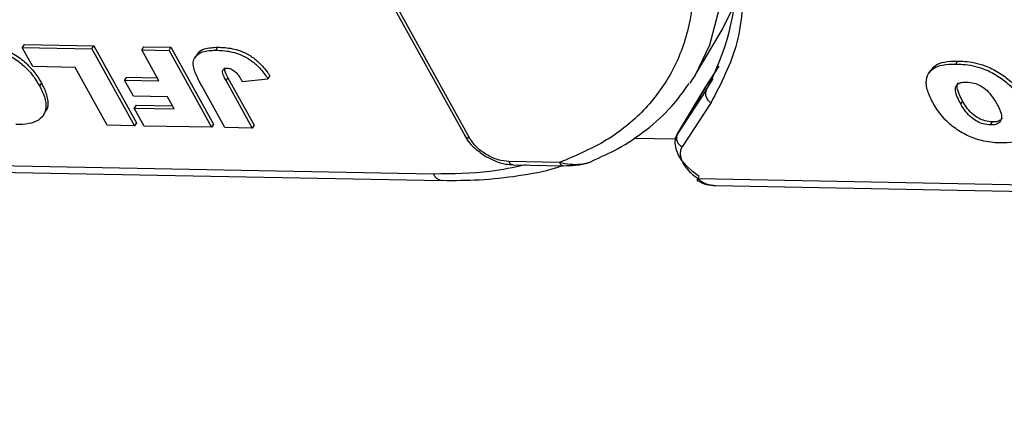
# Model space of a CAD drawing. Header units: millimetres. Extents: x 8853 to 11418, y 45 to 1005.
# Tile 261 of 278: x 11060 to 11096, y 668 to 683. Entities that reach past the tile are written whole.
import ezdxf

# ---------------------------------------------------------------- set-up
doc = ezdxf.new("R2010")
doc.units = ezdxf.units.MM
doc.linetypes.add('PHANTOM2', pattern=[31.75, 15.875, -3.175, 3.175, -3.175, 3.175, -3.175])

msp = doc.modelspace()

# ---------------------------------------------------------------- linework, layer by layer
at = {"color": 7, "linetype": 'Continuous', "lineweight": 25}
for p, q in [((11072.22, 685.774), (11076.229, 678.521)), ((11076.41, 678.434), (11072.354, 685.773)), ((11085.798, 682.451), (11086.336, 683.566)), ((11084.786, 680.773), (11085.798, 682.451)), ((11059.867, 681.904), (11059.799, 681.792)), ((11059.799, 681.792), (11062.386, 681.744)), ((11060.189, 681.087), (11059.799, 681.792)), ((11059.867, 681.904), (11062.454, 681.856)), ((11062.386, 681.744), (11062.454, 681.856)), ((11062.386, 681.744), (11063.966, 678.886)), ((11062.454, 681.856), (11064.034, 678.998)), ((11064.3, 681.822), (11064.232, 681.71)), ((11064.868, 680.559), (11064.232, 681.71)), ((11064.232, 681.71), (11065.25, 681.691)), ((11064.3, 681.822), (11065.318, 681.803)), ((11065.25, 681.691), (11065.318, 681.803)), ((11065.318, 681.803), (11066.898, 678.944)), ((11067.053, 681.807), (11066.986, 681.695)), ((11065.25, 681.691), (11066.83, 678.832)), ((11066.278, 681.527), (11066.21, 681.415)), ((11061.758, 681.058), (11060.189, 681.087)), ((11062.948, 678.905), (11061.758, 681.058)), ((11085.179, 680.325), (11085.685, 681.102)), ((11094.47, 681.183), (11094.537, 681.295)), ((11063.664, 680.695), (11063.596, 680.583)), ((11063.664, 680.695), (11064.805, 680.673)), ((11067.37, 680.554), (11067.437, 680.666)), ((11067.437, 680.666), (11068.404, 678.916)), ((11067.966, 680.538), (11068.918, 680.638)), ((11068.986, 680.75), (11068.918, 680.638)), ((11085.207, 680.239), (11085.455, 680.65)), ((11093.526, 680.939), (11093.459, 680.827)), ((11060.506, 680.48), (11060.439, 680.368)), ((11063.925, 679.989), (11063.596, 680.583)), ((11063.596, 680.583), (11064.868, 680.559)), ((11067.319, 678.823), (11066.464, 680.37)), ((11067.37, 680.554), (11068.337, 678.804)), ((11085.169, 680.309), (11084.124, 678.575)), ((11084.134, 678.59), (11085.179, 680.325)), ((11085.207, 680.239), (11084.134, 678.59)), ((11085.169, 680.309), (11085.179, 680.325)), ((11065.197, 679.965), (11063.925, 679.989)), ((11065.443, 679.52), (11065.197, 679.965)), ((11064.026, 679.659), (11063.959, 679.547)), ((11064.328, 678.879), (11063.959, 679.547)), ((11063.959, 679.547), (11065.443, 679.52)), ((11064.026, 679.659), (11065.38, 679.634)), ((11085.379, 679.749), (11084.305, 678.1)), ((11094.657, 679.692), (11094.724, 679.804)), ((11060.593, 679.301), (11060.661, 679.413)), ((11063.966, 678.886), (11062.948, 678.905)), ((11064.034, 678.998), (11063.966, 678.886)), ((11066.83, 678.832), (11064.328, 678.879)), ((11066.898, 678.944), (11066.83, 678.832)), ((11068.337, 678.804), (11067.319, 678.823)), ((11068.404, 678.916), (11068.337, 678.804)), ((11095.764, 678.918), (11095.832, 679.03)), ((11082.501, 678.427), (11084.056, 678.398)), ((11084.124, 678.575), (11084.134, 678.59)), ((11075.072, 677.094), (11048.34, 677.593)), ((11048.972, 677.346), (11075.394, 676.854)), ((11079.754, 677.523), (11077.864, 677.559)), ((11078.025, 677.438), (11079.915, 677.403)), ((11111.643, 676.413), (11084.912, 676.911)), ((11085.544, 676.665), (11111.965, 676.173))]:
    msp.add_line(p, q, dxfattribs=at)
at = {"color": 7, "linetype": 'Continuous', "lineweight": 25, "flags": 128}
for points in [[(11066.697, 704.155), (11068.935, 703.339), (11071.154, 702.337), (11073.319, 701.163), (11075.398, 699.836), (11077.359, 698.377), (11079.173, 696.806), (11080.811, 695.148), (11082.249, 693.429), (11083.464, 691.674), (11084.439, 689.91), (11085.159, 688.164), (11085.611, 686.463), (11085.791, 684.832), (11085.694, 683.297), (11085.322, 681.881), (11084.786, 680.773)], [(11084.786, 680.773), (11084.682, 680.605), (11084.592, 680.468)], [(11084.942, 677.005), (11084.696, 677.184), (11084.48, 677.384), (11084.301, 677.598), (11084.165, 677.817), (11084.079, 678.033), (11084.044, 678.239), (11084.063, 678.427), (11084.124, 678.575)], [(11084.912, 676.911), (11084.888, 676.88), (11084.872, 676.861), (11084.863, 676.855), (11084.863, 676.861), (11084.872, 676.881), (11084.888, 676.912), (11084.912, 676.954), (11084.942, 677.005)]]:
    msp.add_lwpolyline(points, dxfattribs=at)
at = {"color": 7, "linetype": 'Continuous', "lineweight": 25}
for centre, radius, start, end in [((11076.851, 684.775), 9.508, 331.5046, 26.4956), ((11085.547, 680.083), 0.374, 155.3138, 243.2733), ((11076.394, 678.635), 0.201, 214.6245, 274.5551), ((11084.473, 678.434), 0.374, 155.3138, 243.2733), ((11078.046, 677.635), 0.197, 202.6309, 263.9164), ((11079.939, 677.603), 0.201, 203.3104, 263.2193), ((11075.442, 677.254), 0.403, 203.3478, 262.7917)]:
    msp.add_arc(centre, radius, start, end, dxfattribs=at)
at = {"color": 3, "linetype": 'PHANTOM2', "lineweight": 9, "ltscale": 0.5}
msp.add_spline([(11057.508, 766.982), (11062.954, 740.533), (11038.89, 700.431), (11046.909, 668.349)], degree=3, dxfattribs=at)
at = {"color": 7, "linetype": 'Continuous', "lineweight": 25}
for points, knots in [([(11082.993, 690.244), (11083.331, 689.573), (11084.021, 688.206), (11084.599, 686.18), (11084.804, 684.209), (11084.573, 682.369), (11083.918, 680.731), (11082.861, 679.356), (11081.487, 678.254), (11080.325, 677.764), (11079.754, 677.523)], [0, 0, 0, 0, 0.1198431, 0.2439998, 0.3712085, 0.5, 0.6287915, 0.7560002, 0.8801569, 1, 1, 1, 1]), ([(11085.667, 688.212), (11085.772, 687.982), (11086.342, 686.738), (11086.632, 684.594), (11086.512, 681.92), (11085.754, 680.468), (11085.379, 679.749)], [0, 0, 0, 0, 0.070718, 0.38258, 0.694442, 1, 1, 1, 1]), ([(11057.898, 681.865), (11057.986, 681.861), (11058.307, 681.849), (11058.832, 681.752), (11059.428, 681.457), (11059.89, 681.108), (11060.224, 680.728), (11060.375, 680.475), (11060.439, 680.368)], [0, 0, 0, 0, 0.095574, 0.349117, 0.516447, 0.683176, 0.865288, 1, 1, 1, 1]), ([(11057.966, 681.977), (11058.054, 681.973), (11058.375, 681.961), (11058.899, 681.864), (11059.495, 681.569), (11059.958, 681.22), (11060.292, 680.84), (11060.442, 680.587), (11060.506, 680.48)], [0, 0, 0, 0, 0.095574, 0.349117, 0.516447, 0.683176, 0.865288, 1, 1, 1, 1]), ([(11066.29, 681.52), (11066.304, 681.549), (11066.355, 681.652), (11066.595, 681.785), (11066.881, 681.799), (11067.053, 681.807)], [0, 0, 0, 0, 0.132075, 0.476711, 1, 1, 1, 1]), ([(11067.053, 681.807), (11067.141, 681.804), (11067.407, 681.794), (11067.82, 681.722), (11068.264, 681.506), (11068.628, 681.224), (11068.851, 680.957), (11068.962, 680.786), (11068.986, 680.75)], [0, 0, 0, 0, 0.128183, 0.387536, 0.549691, 0.711944, 0.938522, 1, 1, 1, 1]), ([(11066.464, 680.37), (11066.423, 680.446), (11066.302, 680.672), (11066.158, 680.991), (11066.135, 681.305), (11066.26, 681.508), (11066.521, 681.677), (11066.811, 681.688), (11066.986, 681.695)], [0, 0, 0, 0, 0.11362, 0.335894, 0.475067, 0.614217, 0.767404, 1, 1, 1, 1]), ([(11066.986, 681.695), (11067.073, 681.692), (11067.339, 681.682), (11067.753, 681.61), (11068.197, 681.394), (11068.56, 681.112), (11068.783, 680.845), (11068.895, 680.674), (11068.918, 680.638)], [0, 0, 0, 0, 0.128183, 0.387536, 0.549691, 0.711944, 0.938522, 1, 1, 1, 1]), ([(11067.37, 680.554), (11067.33, 680.63), (11067.271, 680.743), (11067.233, 680.879), (11067.24, 680.955), (11067.277, 681.002), (11067.335, 681.024), (11067.383, 681.025), (11067.405, 681.026)], [0, 0, 0, 0, 0.372716, 0.548628, 0.683692, 0.793503, 0.903383, 1, 1, 1, 1]), ([(11067.307, 681.04), (11067.308, 681.011), (11067.31, 680.895), (11067.383, 680.764), (11067.437, 680.666)], [0, 0, 0, 0, 0.252154, 1, 1, 1, 1]), ([(11067.405, 681.026), (11067.424, 681.025), (11067.458, 681.023), (11067.513, 681.012), (11067.551, 680.997), (11067.573, 680.987), (11067.576, 680.985)], [0, 0, 0, 0, 0.364246, 0.622323, 0.945339, 1, 1, 1, 1]), ([(11067.576, 680.985), (11067.622, 680.956), (11067.714, 680.897), (11067.816, 680.78), (11067.895, 680.661), (11067.943, 680.579), (11067.966, 680.538)], [0, 0, 0, 0, 0.2432379, 0.4865679, 0.7421142, 1, 1, 1, 1]), ([(11093.631, 679.726), (11093.591, 679.802), (11093.47, 680.032), (11093.349, 680.396), (11093.39, 680.767), (11093.608, 681.026), (11093.98, 681.172), (11094.3, 681.179), (11094.47, 681.183)], [0, 0, 0, 0, 0.096763, 0.291773, 0.464613, 0.63772, 0.807851, 1, 1, 1, 1]), ([(11093.542, 680.928), (11093.588, 680.997), (11093.694, 681.157), (11094.052, 681.281), (11094.369, 681.29), (11094.537, 681.295)], [0, 0, 0, 0, 0.262587, 0.608884, 1, 1, 1, 1]), ([(11094.47, 681.183), (11094.558, 681.18), (11094.879, 681.168), (11095.404, 681.071), (11095.999, 680.776), (11096.462, 680.427), (11096.796, 680.047), (11096.946, 679.794), (11097.01, 679.686)], [0, 0, 0, 0, 0.095574, 0.349117, 0.516447, 0.683176, 0.865288, 1, 1, 1, 1]), ([(11094.537, 681.295), (11094.625, 681.292), (11094.946, 681.28), (11095.471, 681.182), (11096.067, 680.887), (11096.529, 680.539), (11096.863, 680.159), (11097.014, 679.906), (11097.078, 679.798)], [0, 0, 0, 0, 0.095574, 0.349117, 0.516447, 0.683176, 0.865288, 1, 1, 1, 1]), ([(11060.439, 680.368), (11060.478, 680.292), (11060.598, 680.062), (11060.703, 679.7), (11060.65, 679.334), (11060.42, 679.083), (11060.043, 678.944), (11059.726, 678.935), (11059.559, 678.931)], [0, 0, 0, 0, 0.096905, 0.2924998, 0.46579, 0.6391935, 0.8106455, 1, 1, 1, 1]), ([(11060.506, 680.48), (11060.546, 680.403), (11060.667, 680.173), (11060.76, 679.819), (11060.754, 679.529), (11060.663, 679.434), (11060.65, 679.421)], [0, 0, 0, 0, 0.195837, 0.591117, 0.941322, 1, 1, 1, 1]), ([(11080.952, 677.576), (11081.277, 677.721), (11082.011, 678.048), (11083.001, 678.729), (11083.905, 679.532), (11084.355, 680.162), (11084.562, 680.453)], [0, 0, 0, 0, 0.21541, 0.486398, 0.762981, 1, 1, 1, 1]), ([(11094.657, 679.692), (11094.617, 679.768), (11094.528, 679.938), (11094.45, 680.163), (11094.458, 680.346), (11094.548, 680.453), (11094.693, 680.509), (11094.813, 680.513), (11094.873, 680.514)], [0, 0, 0, 0, 0.195594, 0.436127, 0.579848, 0.724086, 0.864207, 1, 1, 1, 1]), ([(11094.724, 679.804), (11094.684, 679.881), (11094.594, 680.051), (11094.523, 680.271), (11094.515, 680.429), (11094.556, 680.473), (11094.565, 680.483)], [0, 0, 0, 0, 0.314131, 0.700434, 0.931255, 1, 1, 1, 1]), ([(11094.873, 680.514), (11094.965, 680.506), (11095.127, 680.492), (11095.377, 680.387), (11095.6, 680.235), (11095.818, 679.999), (11095.928, 679.814), (11095.993, 679.705)], [0, 0, 0, 0, 0.204761, 0.357913, 0.511037, 0.711107, 1, 1, 1, 1]), ([(11096.131, 678.25), (11096.043, 678.253), (11095.733, 678.265), (11095.221, 678.37), (11094.633, 678.648), (11094.147, 679.015), (11093.825, 679.394), (11093.68, 679.642), (11093.631, 679.726)], [0, 0, 0, 0, 0.097263, 0.341984, 0.513045, 0.684302, 0.89238, 1, 1, 1, 1]), ([(11095.764, 678.918), (11095.672, 678.926), (11095.508, 678.939), (11095.253, 679.046), (11095.023, 679.201), (11094.815, 679.427), (11094.713, 679.598), (11094.657, 679.692)], [0, 0, 0, 0, 0.209846, 0.372333, 0.535081, 0.742489, 1, 1, 1, 1]), ([(11095.832, 679.03), (11095.739, 679.037), (11095.576, 679.051), (11095.32, 679.158), (11095.09, 679.313), (11094.883, 679.538), (11094.781, 679.709), (11094.724, 679.804)], [0, 0, 0, 0, 0.209846, 0.372333, 0.535081, 0.742489, 1, 1, 1, 1]), ([(11095.993, 679.705), (11096.032, 679.629), (11096.12, 679.46), (11096.186, 679.234), (11096.147, 679.06), (11096.039, 678.959), (11095.898, 678.919), (11095.798, 678.918), (11095.764, 678.918)], [0, 0, 0, 0, 0.203596, 0.451902, 0.607587, 0.763348, 0.919516, 1, 1, 1, 1]), ([(11097.01, 679.686), (11097.05, 679.61), (11097.17, 679.38), (11097.275, 679.019), (11097.221, 678.652), (11096.992, 678.401), (11096.615, 678.262), (11096.297, 678.254), (11096.131, 678.25)], [0, 0, 0, 0, 0.096905, 0.2924998, 0.46579, 0.6391935, 0.8106455, 1, 1, 1, 1]), ([(11096.197, 679.175), (11096.168, 679.14), (11096.107, 679.068), (11095.965, 679.032), (11095.865, 679.03), (11095.832, 679.03)], [0, 0, 0, 0, 0.385954, 0.791166, 1, 1, 1, 1]), ([(11076.237, 678.522), (11076.26, 678.477), (11076.331, 678.339), (11076.567, 678.063), (11076.829, 677.877), (11076.994, 677.76)], [0, 0, 0, 0, 0.151858, 0.468004, 1, 1, 1, 1]), ([(11077.032, 677.823), (11076.964, 677.867), (11076.827, 677.956), (11076.596, 678.16), (11076.483, 678.327), (11076.41, 678.434)], [0, 0, 0, 0, 0.260329, 0.521114, 1, 1, 1, 1]), ([(11084.305, 678.1), (11084.284, 678.059), (11084.241, 677.976), (11084.233, 677.824), (11084.262, 677.66), (11084.318, 677.545), (11084.346, 677.487)], [0, 0, 0, 0, 0.249887, 0.499995, 0.749887, 1, 1, 1, 1]), ([(11076.994, 677.76), (11077.177, 677.667), (11077.431, 677.538), (11077.782, 677.453), (11077.938, 677.448), (11078.023, 677.446)], [0, 0, 0, 0, 0.538027, 0.74783, 1, 1, 1, 1]), ([(11077.864, 677.559), (11077.734, 677.573), (11077.535, 677.594), (11077.246, 677.704), (11077.104, 677.783), (11077.032, 677.823)], [0, 0, 0, 0, 0.478886, 0.739215, 1, 1, 1, 1]), ([(11078.487, 677.43), (11078.053, 677.336), (11076.998, 677.107), (11075.786, 677.099), (11075.072, 677.094)], [0, 0, 0, 0, 0.4107, 1, 1, 1, 1]), ([(11075.391, 676.86), (11075.853, 676.858), (11076.833, 676.855), (11078.234, 677.022), (11079.264, 677.204), (11079.771, 677.376), (11079.854, 677.404)], [0, 0, 0, 0, 0.288695, 0.61123, 0.936164, 1, 1, 1, 1]), ([(11079.754, 677.523), (11079.883, 677.499), (11080.139, 677.449), (11080.491, 677.452), (11080.768, 677.495), (11080.897, 677.542), (11080.957, 677.564)], [0, 0, 0, 0, 0.335147, 0.669259, 0.848524, 1, 1, 1, 1]), ([(11079.915, 677.403), (11080.053, 677.407), (11080.263, 677.413), (11080.619, 677.458), (11080.813, 677.516), (11080.916, 677.547)], [0, 0, 0, 0, 0.470382, 0.719422, 1, 1, 1, 1]), ([(11084.863, 676.855), (11084.977, 676.797), (11085.191, 676.688), (11085.43, 676.672), (11085.543, 676.665)], [0, 0, 0, 0, 0.529898, 1, 1, 1, 1]), ([(11084.912, 676.911), (11085.004, 676.84), (11085.191, 676.697), (11085.426, 676.68), (11085.544, 676.671)], [0, 0, 0, 0, 0.493606, 1, 1, 1, 1])]:
    msp.add_open_spline(points, degree=3, knots=knots, dxfattribs=at)
msp.add_open_spline([(11084.346, 677.487), (11084.416, 677.382), (11084.555, 677.171), (11084.793, 676.998), (11084.912, 676.911)], degree=3, dxfattribs=at)

doc.saveas('drawing.dxf')
